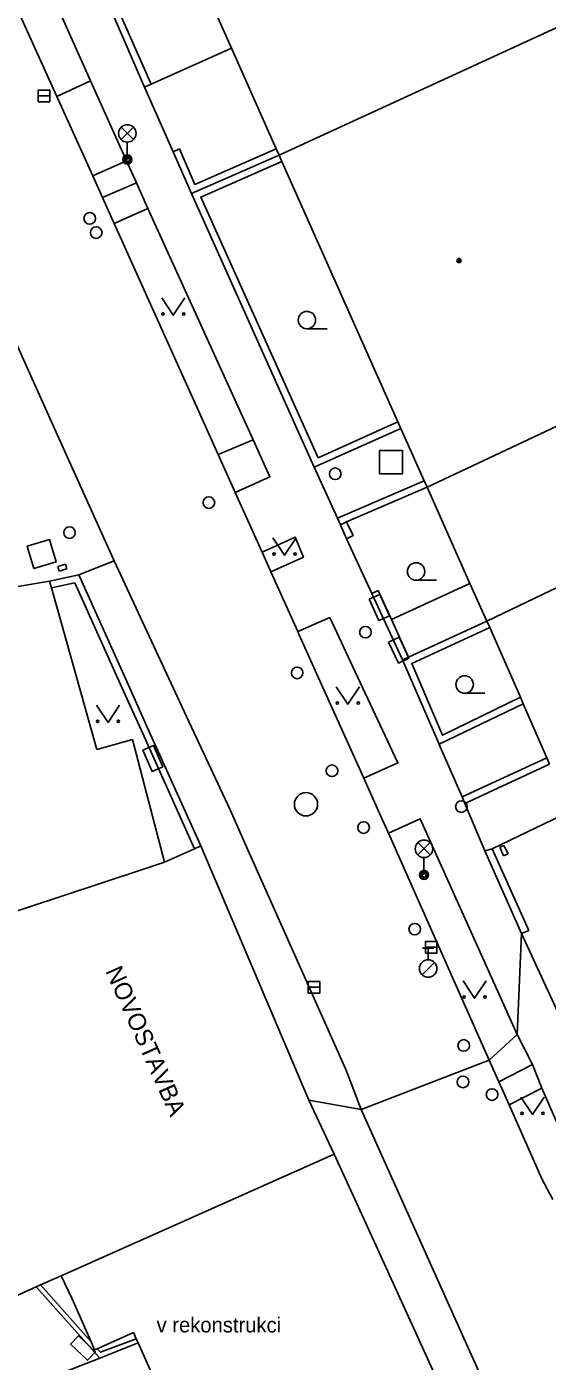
# Model space of a CAD drawing. Extents: x -596229 to -595156, y -1161237 to -1159376.
# Drawn here: x -595356.9 to -595334.5, y -1160394.1 to -1160336.7 of the extents above; entities that cross this region are included whole.
import ezdxf

# ---------------------------------------------------------------- set-up
doc = ezdxf.new("R2010")
doc.units = 0
for name, color, linetype in [('Level 24', 7, 'Continuous'), ('Level 26', 7, 'Continuous'), ('Level 27', 7, 'Continuous'), ('Level 28', 7, 'Continuous'), ('Level 31', 7, 'Continuous'), ('Level 33', 7, 'Continuous'), ('Level 36', 7, 'Continuous'), ('Level 39', 7, 'Continuous'), ('silnoproud - povrch.  znaky a  RIS  skut. velikost', 7, 'Continuous'), ('Specificka linie pasportu komunikaci', 7, 'Continuous'), ('TM - budovy zdene_ betonove - VP', 7, 'Continuous'), ('TM - chodniky - VP', 7, 'Continuous'), ('TM - komunikace - VP', 7, 'Continuous'), ('TM - letecke snimky - pomocna linie', 7, 'Continuous'), ('TM - plot drateny_ kovovy - VP', 7, 'Continuous'), ('TM - podezdivka plotu - VP', 7, 'Continuous'), ('TM - popis objektu', 7, 'Continuous'), ('TM - poznamka', 7, 'Continuous'), ('TM - rozhrani mezi zpev. plochami mezi sebou - VP', 7, 'Continuous'), ('TM - rozhrani ploch obecne - VP', 7, 'Continuous'), ('TM - vstup do budovy - zdene_ betonove', 7, 'Continuous')]:
    doc.layers.add(name, color=color, linetype=linetype)

msp = doc.modelspace()

# ---------------------------------------------------------------- linework, layer by layer
at = {"layer": 'Level 24'}
for points in [[(-595342.146, -1160361.357), (-595341.736, -1160362.27), (-595341.28, -1160362.065), (-595341.69, -1160361.152)], [(-595341.313, -1160363.194), (-595340.889, -1160364.099), (-595340.436, -1160363.887), (-595340.86, -1160362.982)], [(-595351.034, -1160368.555), (-595351.44, -1160367.641), (-595351.897, -1160367.844), (-595351.491, -1160368.758)], [(-595355.004, -1160393.386), (-595354.28, -1160394.076), (-595353.935, -1160393.714), (-595354.659, -1160393.024)]]:
    msp.add_lwpolyline(points, close=True, dxfattribs=at)
at = {"layer": 'Level 26'}
for points in [[(-595341.71, -1160355.96), (-595340.71, -1160355.96), (-595340.71, -1160354.96), (-595341.71, -1160354.96)], [(-595356.588, -1160360.031), (-595355.629, -1160359.748), (-595355.912, -1160358.789), (-595356.871, -1160359.072)]]:
    msp.add_lwpolyline(points, close=True, dxfattribs=at)
at = {"layer": 'Level 27'}
for p, q in [((-595356.4, -1160339.71), (-595355.9, -1160339.71)), ((-595339.73, -1160376.32), (-595339.23, -1160376.32)), ((-595344.78, -1160378.04), (-595344.28, -1160378.04))]:
    msp.add_line(p, q, dxfattribs=at)
for points in [[(-595356.4, -1160339.96), (-595355.9, -1160339.96), (-595355.9, -1160339.46), (-595356.4, -1160339.46)], [(-595339.73, -1160376.57), (-595339.23, -1160376.57), (-595339.23, -1160376.07), (-595339.73, -1160376.07)], [(-595344.78, -1160378.29), (-595344.28, -1160378.29), (-595344.28, -1160377.79), (-595344.78, -1160377.79)]]:
    msp.add_lwpolyline(points, close=True, dxfattribs=at)
msp.add_circle((-595344.87, -1160370.17), 0.5, dxfattribs=at)
at = {"layer": 'Level 28'}
for p, q in [((-595339.86, -1160376.355), (-595339.36, -1160376.355)), ((-595339.61, -1160376.855), (-595339.61, -1160376.355)), ((-595339.868, -1160377.502), (-595339.338, -1160376.972))]:
    msp.add_line(p, q, dxfattribs=at)
for centre, radius in [((-595354.18, -1160344.98), 0.25), ((-595353.9, -1160345.59), 0.25), ((-595349.05, -1160357.2), 0.25), ((-595342.31, -1160362.77), 0.25), ((-595345.25, -1160364.52), 0.25), ((-595343.75, -1160368.73), 0.25), ((-595342.39, -1160371.17), 0.25), ((-595340.19, -1160375.54), 0.25), ((-595339.61, -1160377.23), 0.375), ((-595338.08, -1160380.54), 0.25), ((-595338.11, -1160382.11), 0.25), ((-595336.86, -1160382.65), 0.25)]:
    msp.add_circle(centre, radius, dxfattribs=at)
at = {"layer": 'Level 31'}
for centre in [(-595343.61, -1160355.96), (-595355.05, -1160358.49), (-595338.18, -1160370.27)]:
    msp.add_circle(centre, 0.25, dxfattribs=at)
at = {"layer": 'Level 33'}
for p, q in [((-595352.825, -1160341.59), (-595352.295, -1160341.06)), ((-595352.825, -1160341.06), (-595352.295, -1160341.59)), ((-595352.56, -1160341.7), (-595352.56, -1160342.45)), ((-595340.055, -1160372.35), (-595339.525, -1160371.82)), ((-595340.055, -1160371.82), (-595339.525, -1160372.35)), ((-595339.79, -1160372.46), (-595339.79, -1160373.21))]:
    msp.add_line(p, q, dxfattribs=at)
for centre, radius in [((-595352.56, -1160341.325), 0.375), ((-595352.56, -1160342.45), 0.2), ((-595352.56, -1160342.45), 0.145), ((-595352.56, -1160342.45), 0.0876), ((-595339.79, -1160372.085), 0.375), ((-595339.79, -1160373.21), 0.2), ((-595339.79, -1160373.21), 0.145), ((-595339.79, -1160373.21), 0.0876)]:
    msp.add_circle(centre, radius, dxfattribs=at)
at = {"layer": 'Level 36'}
for p, q in [((-595344.83, -1160349.725), (-595343.955, -1160349.725)), ((-595340.13, -1160360.535), (-595339.255, -1160360.535)), ((-595338.04, -1160365.395), (-595337.165, -1160365.395))]:
    msp.add_line(p, q, dxfattribs=at)
for points in [[(-595351.08, -1160348.39), (-595350.58, -1160349.14), (-595350.08, -1160348.39)], [(-595346.29, -1160358.71), (-595345.79, -1160359.46), (-595345.29, -1160358.71)], [(-595343.57, -1160365.12), (-595343.07, -1160365.87), (-595342.57, -1160365.12)], [(-595353.89, -1160365.91), (-595353.39, -1160366.66), (-595352.89, -1160365.91)], [(-595338.11, -1160377.76), (-595337.61, -1160378.51), (-595337.11, -1160377.76)], [(-595335.62, -1160382.76), (-595335.12, -1160383.51), (-595334.62, -1160382.76)]]:
    msp.add_lwpolyline(points, dxfattribs=at)
for centre, radius in [((-595344.83, -1160349.35), 0.375), ((-595351.03, -1160349.09), 0.05), ((-595350.131, -1160349.09), 0.05), ((-595346.24, -1160359.41), 0.05), ((-595345.341, -1160359.41), 0.05), ((-595340.13, -1160360.16), 0.375), ((-595338.04, -1160365.02), 0.375), ((-595343.52, -1160365.82), 0.05), ((-595342.621, -1160365.82), 0.05), ((-595353.84, -1160366.61), 0.05), ((-595352.941, -1160366.61), 0.05), ((-595338.06, -1160378.46), 0.05), ((-595337.161, -1160378.46), 0.05), ((-595335.57, -1160383.46), 0.05), ((-595334.671, -1160383.46), 0.05)]:
    msp.add_circle(centre, radius, dxfattribs=at)
at = {"layer": 'Level 39'}
for radius in [0.09, 0.0398]:
    msp.add_circle((-595338.28, -1160346.79), radius, dxfattribs=at)
at = {"layer": 'silnoproud - povrch.  znaky a  RIS  skut. velikost'}
for points in [[(-595355.22, -1160359.85), (-595355.55, -1160359.94)], [(-595355.16, -1160360.05), (-595355.22, -1160359.85)], [(-595355.55, -1160359.94), (-595355.49, -1160360.14)], [(-595355.49, -1160360.14), (-595355.16, -1160360.05)], [(-595336.53, -1160372.02), (-595336.35, -1160371.94)], [(-595336.35, -1160371.94), (-595336.26, -1160372.12)], [(-595336.36, -1160372.39), (-595336.53, -1160372.02)], [(-595336.17, -1160372.3), (-595336.36, -1160372.39)], [(-595336.26, -1160372.12), (-595336.17, -1160372.3)]]:
    msp.add_lwpolyline(points, dxfattribs=at)
at = {"layer": 'Specificka linie pasportu komunikaci'}
for points in [[(-595348.65, -1160355.13), (-595347.15, -1160354.5)], [(-595354.65, -1160360.31), (-595353.13, -1160359.7)], [(-595335.78, -1160380.07), (-595335.59, -1160375.72)], [(-595336.99, -1160381.18), (-595335.78, -1160380.07)], [(-595342.49, -1160383.3), (-595336.99, -1160381.18)], [(-595344.75, -1160382.89), (-595342.49, -1160383.3)]]:
    msp.add_lwpolyline(points, dxfattribs=at)
at = {"layer": 'TM - budovy zdene_ betonove - VP'}
for points in [[(-595348.08, -1160337.66), (-595349.99, -1160333.38)], [(-595330.91, -1160335.31), (-595346.03, -1160342.26)], [(-595346.15, -1160341.98), (-595348.08, -1160337.66)], [(-595346.03, -1160342.26), (-595346.15, -1160341.98)], [(-595345.91, -1160342.53), (-595346.03, -1160342.26)], [(-595340.91, -1160353.73), (-595345.91, -1160342.53)], [(-595339.66, -1160356.53), (-595329.43, -1160351.74)], [(-595340.78, -1160354.01), (-595340.91, -1160353.73)], [(-595339.78, -1160356.26), (-595340.78, -1160354.01)], [(-595339.78, -1160356.26), (-595339.66, -1160356.53)], [(-595337.81, -1160360.67), (-595339.66, -1160356.53)], [(-595326.07, -1160357.02), (-595337.08, -1160362.3)], [(-595358.3, -1160360.98), (-595355.91, -1160360.58)], [(-595355.91, -1160360.58), (-595355.83, -1160360.87)], [(-595355.83, -1160360.87), (-595353.87, -1160367.81)], [(-595337.08, -1160362.3), (-595337.81, -1160360.67)], [(-595336.96, -1160362.57), (-595337.08, -1160362.3)], [(-595335.64, -1160365.57), (-595336.96, -1160362.57)], [(-595335.52, -1160365.85), (-595335.64, -1160365.57)], [(-595334.5, -1160368.17), (-595335.52, -1160365.85)], [(-595353.87, -1160367.81), (-595352.34, -1160367.38)], [(-595352.34, -1160367.38), (-595350.96, -1160372.66)], [(-595334.38, -1160368.44), (-595334.5, -1160368.17)], [(-595350.96, -1160372.66), (-595351.87, -1160372.96), (-595355.38, -1160374.12), (-595361.96, -1160376.29)], [(-595344.75, -1160382.89), (-595343.65, -1160385.21)], [(-595343.65, -1160385.21), (-595355.41, -1160390.44)], [(-595343.65, -1160385.21), (-595343.25, -1160386.09)], [(-595342.61, -1160387.49), (-595339.27, -1160394.82)], [(-595355.41, -1160390.44), (-595354.93, -1160391.43), (-595354.12, -1160393.28)], [(-595353.86, -1160393.58), (-595352.3, -1160392.88)], [(-595352.18, -1160393.15), (-595352.3, -1160392.88)], [(-595352.1, -1160393.33), (-595352.18, -1160393.15)], [(-595354.12, -1160393.28), (-595353.97, -1160393.63), (-595353.86, -1160393.58)], [(-595349.95, -1160398.13), (-595352.1, -1160393.33)]]:
    msp.add_lwpolyline(points, dxfattribs=at)
at = {"layer": 'TM - chodniky - VP'}
for points in [[(-595365.58, -1160313.47), (-595356.4, -1160334.02), (-595354.14, -1160339.07)], [(-595354.14, -1160339.07), (-595355.6, -1160339.73)], [(-595350.59, -1160342.11), (-595351.82, -1160339.33)], [(-595354.05, -1160343.15), (-595352.6, -1160342.5)], [(-595352.6, -1160342.5), (-595352.17, -1160343.45)], [(-595352.17, -1160343.45), (-595353.63, -1160344.08)], [(-595353.13, -1160345.2), (-595351.67, -1160344.55)], [(-595351.67, -1160344.55), (-595347.15, -1160354.5)], [(-595344.51, -1160355.67), (-595343.51, -1160357.87)], [(-595346.76, -1160359.33), (-595345.33, -1160358.68), (-595344.98, -1160359.55), (-595346.38, -1160360.18)], [(-595345.22, -1160362.74), (-595343.84, -1160362.14)], [(-595343.84, -1160362.14), (-595342.75, -1160364.47), (-595340.91, -1160368.39), (-595342.38, -1160369.05)], [(-595341.32, -1160371.41), (-595339.95, -1160370.79), (-595335.78, -1160380.07)], [(-595335.59, -1160375.72), (-595333.51, -1160380.23)], [(-595335.78, -1160380.07), (-595335.12, -1160381.36)], [(-595336.57, -1160382.11), (-595335.12, -1160381.36)], [(-595334.71, -1160382.37), (-595336.13, -1160383.09)], [(-595334.71, -1160382.37), (-595332.8, -1160386.78)]]:
    msp.add_lwpolyline(points, dxfattribs=at)
at = {"layer": 'TM - komunikace - VP'}
for points in [[(-595367.2, -1160314.1), (-595364.76, -1160319.39), (-595357.93, -1160334.56), (-595355.6, -1160339.73)], [(-595355.6, -1160339.73), (-595354.05, -1160343.15)], [(-595361.97, -1160340.09), (-595355.45, -1160354.55), (-595353.13, -1160359.7)], [(-595354.05, -1160343.15), (-595353.63, -1160344.08)], [(-595353.63, -1160344.08), (-595353.13, -1160345.2)], [(-595353.13, -1160345.2), (-595348.65, -1160355.13)], [(-595348.65, -1160355.13), (-595347.92, -1160356.76)], [(-595347.92, -1160356.76), (-595346.76, -1160359.33)], [(-595346.76, -1160359.33), (-595346.38, -1160360.18)], [(-595353.13, -1160359.7), (-595350.01, -1160366.39), (-595348.14, -1160370.41), (-595347.43, -1160372), (-595343.16, -1160381.57), (-595342.49, -1160383.3)], [(-595346.38, -1160360.18), (-595345.22, -1160362.74)], [(-595345.22, -1160362.74), (-595345.17, -1160362.86)], [(-595345.17, -1160362.86), (-595344.27, -1160364.86), (-595342.38, -1160369.05)], [(-595342.38, -1160369.05), (-595341.75, -1160370.46), (-595341.32, -1160371.41)], [(-595341.32, -1160371.41), (-595336.99, -1160381.18)], [(-595336.99, -1160381.18), (-595336.57, -1160382.11)], [(-595336.57, -1160382.11), (-595336.13, -1160383.09)], [(-595342.49, -1160383.3), (-595337.63, -1160394.11)], [(-595336.13, -1160383.09), (-595334.71, -1160386.27)], [(-595334.71, -1160386.27), (-595334.24, -1160387.17)], [(-595337.63, -1160394.11), (-595334.6, -1160400.82)]]:
    msp.add_lwpolyline(points, dxfattribs=at)
at = {"layer": 'TM - letecke snimky - pomocna linie'}
for points in [[(-595349.67, -1160372.09), (-595349.39, -1160371.96)], [(-595349.39, -1160371.96), (-595344.75, -1160382.89)], [(-595350.96, -1160372.66), (-595349.67, -1160372.09)], [(-595360.99, -1160388.54), (-595359.31, -1160392.19), (-595356.49, -1160390.92)], [(-595356.49, -1160390.92), (-595356.3, -1160390.84)], [(-595356.3, -1160390.84), (-595355.41, -1160390.44)]]:
    msp.add_lwpolyline(points, dxfattribs=at)
at = {"layer": 'TM - plot drateny_ kovovy - VP'}
for points in [[(-595351.54, -1160339.21), (-595353.42, -1160334.95), (-595349.99, -1160333.38)], [(-595351.82, -1160339.33), (-595351.54, -1160339.21)], [(-595346.15, -1160341.98), (-595349.65, -1160343.52), (-595350.32, -1160341.98), (-595350.59, -1160342.11)], [(-595340.91, -1160353.73), (-595344.35, -1160355.27), (-595349.4, -1160344.06), (-595345.91, -1160342.53)], [(-595343.12, -1160358.03), (-595339.66, -1160356.53)], [(-595342.84, -1160358.62), (-595343.12, -1160358.03)], [(-595342.03, -1160361.11), (-595343.12, -1160358.75)], [(-595341.19, -1160362.23), (-595341.76, -1160360.98)], [(-595340.45, -1160363.84), (-595341.19, -1160362.23)], [(-595335.64, -1160365.57), (-595338.99, -1160367.2), (-595340.32, -1160364.12), (-595336.96, -1160362.57)], [(-595339.14, -1160367.59), (-595339.138, -1160367.595), (-595338.15, -1160369.85)], [(-595338.03, -1160370.14), (-595334.38, -1160368.44)], [(-595338.03, -1160370.14), (-595337.17, -1160372.17)], [(-595335.28, -1160375.6), (-595336.85, -1160372.08)], [(-595354.12, -1160393.28), (-595356.3, -1160390.84)], [(-595352.18, -1160393.15), (-595353.72, -1160393.73), (-595353.86, -1160393.58)]]:
    msp.add_lwpolyline(points, dxfattribs=at)
at = {"layer": 'TM - podezdivka plotu - VP'}
for points in [[(-595351.82, -1160339.33), (-595353.79, -1160334.79)], [(-595349.8, -1160343.91), (-595350.59, -1160342.11)], [(-595346.03, -1160342.26), (-595349.8, -1160343.91)], [(-595344.51, -1160355.67), (-595349.8, -1160343.91)], [(-595344.51, -1160355.67), (-595340.78, -1160354.01)], [(-595343.51, -1160357.87), (-595339.78, -1160356.26)], [(-595343.39, -1160358.15), (-595343.51, -1160357.87)], [(-595343.39, -1160358.15), (-595343.12, -1160358.03)], [(-595343.12, -1160358.75), (-595343.39, -1160358.15)], [(-595343.12, -1160358.75), (-595342.84, -1160358.62)], [(-595355.91, -1160360.58), (-595354.65, -1160360.31)], [(-595354.65, -1160360.31), (-595352.45, -1160365.18)], [(-595341.76, -1160360.98), (-595342.03, -1160361.11)], [(-595340.72, -1160363.96), (-595342.03, -1160361.11)], [(-595337.08, -1160362.3), (-595340.45, -1160363.84)], [(-595340.45, -1160363.84), (-595340.72, -1160363.96)], [(-595339.14, -1160367.59), (-595340.72, -1160363.96)], [(-595352.45, -1160365.18), (-595351.7, -1160366.85)], [(-595339.14, -1160367.59), (-595335.52, -1160365.85)], [(-595351.7, -1160366.85), (-595349.39, -1160371.96)], [(-595338.15, -1160369.85), (-595334.5, -1160368.17)], [(-595338.03, -1160370.14), (-595338.15, -1160369.85)], [(-595337.17, -1160372.17), (-595336.85, -1160372.08)], [(-595335.59, -1160375.72), (-595337.17, -1160372.17)], [(-595335.59, -1160375.72), (-595335.28, -1160375.6)], [(-595353.75, -1160393.98), (-595356.49, -1160390.92)], [(-595352.1, -1160393.33), (-595353.75, -1160393.98)]]:
    msp.add_lwpolyline(points, dxfattribs=at)
at = {"layer": 'TM - rozhrani mezi zpev. plochami mezi sebou - VP'}
for points in [[(-595354.14, -1160339.07), (-595352.6, -1160342.5)], [(-595352.17, -1160343.45), (-595351.67, -1160344.55)], [(-595347.15, -1160354.5), (-595346.42, -1160356.09), (-595347.92, -1160356.76)], [(-595335.12, -1160381.36), (-595334.71, -1160382.37)]]:
    msp.add_lwpolyline(points, dxfattribs=at)
at = {"layer": 'TM - rozhrani ploch obecne - VP'}
for points in [[(-595351.54, -1160339.21), (-595348.08, -1160337.66)], [(-595355.83, -1160360.87), (-595354.82, -1160360.65)], [(-595354.82, -1160360.65), (-595352.72, -1160365.3)], [(-595341.19, -1160362.23), (-595337.81, -1160360.67)], [(-595352.72, -1160365.3), (-595351.97, -1160366.97)], [(-595351.97, -1160366.97), (-595349.67, -1160372.09)], [(-595333.49, -1160370.47), (-595336.85, -1160372.08)], [(-595353.75, -1160393.98), (-595356.64, -1160395.12)]]:
    msp.add_lwpolyline(points, dxfattribs=at)
at = {"layer": 'TM - vstup do budovy - zdene_ betonove'}
msp.add_lwpolyline([(-595342.61, -1160387.49), (-595343.25, -1160386.09)], dxfattribs=at)

# ---------------------------------------------------------------- texts
at = {"layer": 'TM - popis objektu'}
msp.add_text('NOVOSTAVBA', height=0.75, rotation=294.10771, dxfattribs=at).set_placement((-595353.52, -1160377.34))
at = {"layer": 'TM - poznamka'}
msp.add_text('v rekonstrukci', height=0.65, dxfattribs=at).set_placement((-595351.3, -1160392.88))

doc.saveas('drawing.dxf')
